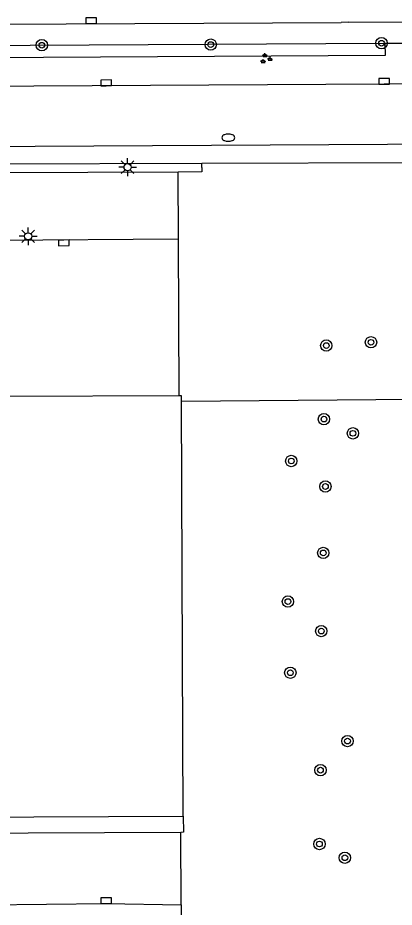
# Model space of a CAD drawing. Extents: x 132994 to 136000, y 393499 to 395512.
# Drawn here: x 133240.2 to 133266.6, y 394982.4 to 395044.9 of the extents above; entities that cross this region are included whole.
import ezdxf

# ---------------------------------------------------------------- set-up
doc = ezdxf.new("R2010")
doc.units = 0
for name, color, linetype in [('gg-afsc-hekwerk', 7, 'Continuous'), ('gg-bbg-hoofdgebouw', 7, 'Continuous'), ('gg-knt-verharding', 7, 'Continuous'), ('gg-knt-verharding nz', 7, 'Continuous'), ('gt-grn-groengrens', 7, 'Continuous'), ('gt-symb-boom', 7, 'Continuous'), ('gt-symb-brandkraan', 7, 'Continuous'), ('gt-symb-groenvak', 7, 'Continuous'), ('gt-symb-kolk', 7, 'Continuous'), ('gt-symb-lichtmast', 7, 'Continuous')]:
    doc.layers.add(name, color=color, linetype=linetype)

# ---------------------------------------------------------------- blocks, each defined once
blk = doc.blocks.new('gt0-BOOM')
at = {"layer": 'gt-symb-boom'}
for radius in [0.4, 0.2]:
    blk.add_circle((0, 0), radius, dxfattribs=at)
blk = doc.blocks.new('gt0-KOLK')
at = {"layer": 'gt-symb-kolk'}
blk.add_lwpolyline([(0, 0), (0.375, 0), (0.375, 0.4), (-0.375, 0.4), (-0.375, 0), (0, 0)], dxfattribs=at)
blk = doc.blocks.new('gt0-LMAST')
at = {"layer": 'gt-symb-lichtmast'}
for p, q in [((-0.182, 0.173), (-0.447, 0.438)), ((-0.005, 0.246), (-0.005, 0.621)), ((0.172, 0.173), (0.437, 0.438)), ((-0.255, -0.004), (-0.63, -0.004)), ((-0.182, -0.181), (-0.447, -0.446)), ((-0.005, -0.254), (-0.005, -0.629)), ((0.437, -0.446), (0.172, -0.181)), ((0.245, -0.004), (0.62, -0.004))]:
    blk.add_line(p, q, dxfattribs=at)
blk.add_circle((-0.005, -0.004), 0.25, dxfattribs=at)
blk = doc.blocks.new('gt0-GRVAK')
at = {"layer": 'gt-symb-groenvak'}
for p, q in [((-0.11, 0.189), (-0.228, 0.24)), ((-0.182, 0.153), (0.088, 0.153)), ((-0.091, 0.211), (-0.156, 0.322)), ((-0.047, 0.214), (-0.047, 0.393)), ((-0.004, 0.211), (0.061, 0.322)), ((0.015, 0.189), (0.133, 0.24)), ((0.262, -0.052), (0.197, 0.059)), ((0.305, -0.049), (0.305, 0.13)), ((0.349, -0.052), (0.414, 0.059)), ((-0.245, -0.228), (-0.363, -0.177)), ((-0.318, -0.264), (-0.047, -0.264)), ((-0.226, -0.206), (-0.291, -0.095)), ((-0.183, -0.203), (-0.183, -0.024)), ((-0.139, -0.206), (-0.074, -0.095)), ((-0.12, -0.228), (-0.002, -0.177)), ((0.243, -0.074), (0.125, -0.023)), ((0.17, -0.11), (0.441, -0.11)), ((0.368, -0.074), (0.486, -0.023))]:
    blk.add_line(p, q, dxfattribs=at)
blk = doc.blocks.new('gt0-BR')
at = {"layer": 'gt-symb-brandkraan'}
for centre, radius, start, end in [((-0.244, 0), 0.206, 107.56694, 252.43307), ((0.599, -2.664), 3, 106.89205, 107.56694), ((0, -0.691), 0.938, 73.10799, 106.89205), ((-0.599, -2.664), 3, 72.43309, 73.10799), ((0.244, 0), 0.206, 287.56695, 72.43309), ((0.599, 2.664), 3, 252.43307, 253.10797), ((0, 0.691), 0.938, 253.10797, 286.89206), ((-0.599, 2.664), 3, 286.89206, 287.56695)]:
    blk.add_arc(centre, radius, start, end, dxfattribs=at)

msp = doc.modelspace()

# ---------------------------------------------------------------- linework, layer by layer
at = {"layer": 'gg-afsc-hekwerk'}
msp.add_line((133251.703, 395017.967), (133269.091, 395018.129), dxfattribs=at)
at = {"layer": 'gg-bbg-hoofdgebouw'}
for p, q in [((133251.534, 395018.348), (133239.387, 395018.304)), ((133251.779, 395000), (133251.703, 395017.967)), ((133251.827, 394988.795), (133251.779, 395000))]:
    msp.add_line(p, q, dxfattribs=at)
for points in [[(133251.703, 395017.967), (133251.701, 395018.349), (133251.534, 395018.348)], [(133215.039, 394996.268), (133215.08, 394988.629), (133251.827, 394988.795)]]:
    msp.add_lwpolyline(points, dxfattribs=at)
at = {"layer": 'gg-knt-verharding'}
for p, q in [((133202.836, 395044.273), (133262.922, 395044.606)), ((133263.41, 395044.609), (133262.922, 395044.606)), ((133263.41, 395044.609), (133300.7, 395044.821)), ((133202.124, 395034.542), (133253.124, 395034.711)), ((133253.124, 395034.711), (133268.493, 395034.762)), ((133253.125, 395034.391), (133253.124, 395034.711)), ((133251.462, 395034.08), (133202.14, 395033.878)), ((133251.484, 395029.365), (133251.462, 395034.08)), ((133251.484, 395029.365), (133202.468, 395029.002)), ((133251.534, 395018.348), (133251.484, 395029.365)), ((133251.671, 394982.564), (133251.66, 394987.637)), ((133251.671, 394982.564), (133251.712, 394976.684))]:
    msp.add_line(p, q, dxfattribs=at)
for points in [[(133334.288, 395040.669), (133326.372, 395040.608), (133286.955, 395040.431), (133265.944, 395040.264), (133224.874, 395040.035), (133203.396, 395039.947), (133183.718, 395039.937)], [(133253.125, 395034.391), (133253.127, 395034.087), (133251.462, 395034.08)], [(133251.827, 394988.795), (133251.833, 394987.659), (133251.66, 394987.637)], [(133251.66, 394987.637), (133208.722, 394987.463), (133208.742, 394982.425)]]:
    msp.add_lwpolyline(points, dxfattribs=at)
at = {"layer": 'gg-knt-verharding nz'}
for points in [[(133191.858, 395034.359), (133191.847, 395035.617), (133328.128, 395036.403)], [(133208.742, 394982.425), (133209.019, 394982.454), (133233.797, 394982.513), (133246.406, 394982.648), (133251.671, 394982.564)]]:
    msp.add_lwpolyline(points, dxfattribs=at)
at = {"layer": 'gt-grn-groengrens'}
msp.add_line((133266.001, 395043.134), (133303.18, 395043.102), dxfattribs=at)
for points in [[(133150.477, 395041.602), (133145.445, 395041.576), (133145.44, 395042.465), (133266.001, 395043.134)], [(133266.001, 395043.134), (133266.006, 395042.284), (133153.966, 395041.62)]]:
    msp.add_lwpolyline(points, dxfattribs=at)

# ---------------------------------------------------------------- block references
at = {"layer": 'gt-symb-boom'}
for p in [(133241.88, 395043.001), (133253.753, 395043.043), (133265.758, 395043.141), (133261.875, 395021.88), (133265.017, 395022.11), (133261.712, 395016.707), (133263.746, 395015.71), (133259.415, 395013.764), (133261.813, 395011.971), (133261.663, 395007.3), (133259.18, 395003.881), (133261.524, 395001.807), (133259.348, 394998.876), (133263.366, 394994.072), (133261.465, 394992.026), (133261.393, 394986.834), (133263.18, 394985.87)]:
    msp.add_blockref('gt0-BOOM', p, dxfattribs=at)
at = {"layer": 'gt-symb-brandkraan'}
msp.add_blockref('gt0-BR', (133254.986, 395036.498), dxfattribs=at)
at = {"layer": 'gt-symb-groenvak', "rotation": 1.031212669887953}
msp.add_blockref('gt0-GRVAK', (133257.618, 395042.052), dxfattribs=at)
at = {"layer": 'gt-symb-kolk'}
for p, rotation in [((133245.351, 395044.525), 0.3437705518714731), ((133246.401, 395040.154), 0.32278970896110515), ((133265.944, 395040.264), 0.45190100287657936), ((133243.434, 395029.303), -179.54164354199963), ((133246.406, 394982.648), 0.3437705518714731)]:
    msp.add_blockref('gt0-KOLK', p, dxfattribs=dict(at, rotation=rotation))
at = {"layer": 'gt-symb-lichtmast'}
for p in [(133247.914, 395034.425), (133240.928, 395029.565)]:
    msp.add_blockref('gt0-LMAST', p, dxfattribs=at)

doc.saveas('drawing.dxf')
